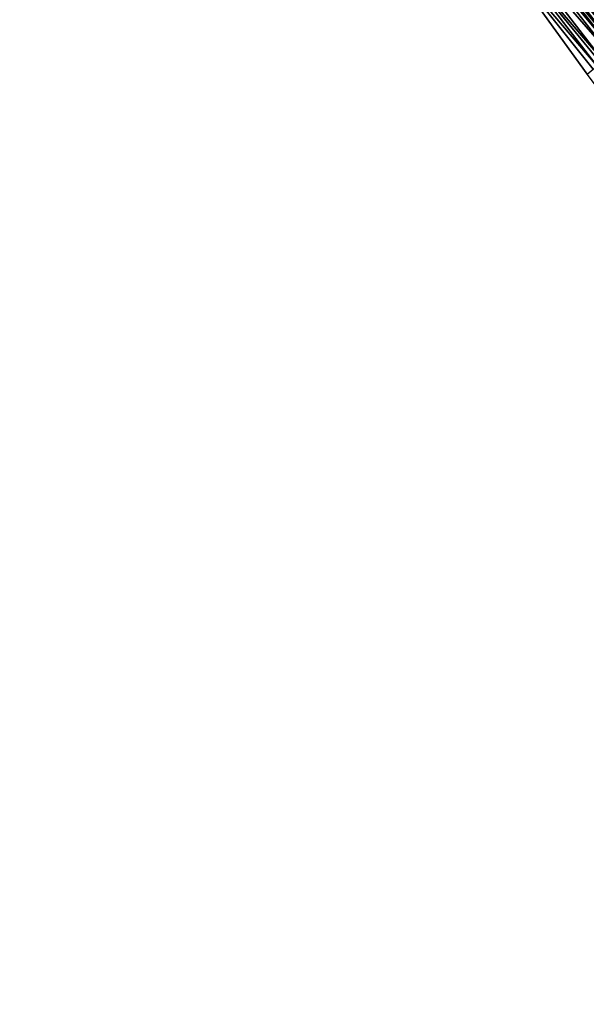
# Model space of a CAD drawing. Header units: feet. Extents: x 2004186 to 2014793, y 836912 to 864902.
# Tile 485 of 656: x 2007200 to 2007270, y 852004 to 852127. Entities that reach past the tile are written whole.
import ezdxf

# ---------------------------------------------------------------- set-up
doc = ezdxf.new("R2010")
doc.units = ezdxf.units.FT
doc.header["$LTSCALE"] = 100
doc.header["$MEASUREMENT"] = 0
doc.layers.add('I-77 SB_MM21-27-Surface-Border', color=7, linetype='Continuous')
doc.layers.add('I-77 SB_MM21-27-Surface-TIN', color=7, linetype='Continuous')

msp = doc.modelspace()

# ---------------------------------------------------------------- linework, layer by layer
at = {"layer": 'I-77 SB_MM21-27-Surface-Border', "color": 3, "linetype": 'ByBlock', "lineweight": -2}
msp.add_polyline3d([(2007374.7, 851998.15, 436.65), (2007362.02, 852013.61, 436.81), (2007347.91, 852028.14, 436.97), (2007334.62, 852043.1, 437.12), (2007321.48, 852058.19, 437.26), (2007308.34, 852073.28, 437.36), (2007295.12, 852088.63, 437.5), (2007282.32, 852104, 437.56), (2007270.3, 852119.99, 437.59), (2007258.59, 852136.24, 437.68), (2007246.48, 852152.46, 437.67), (2007234.81, 852168.72, 437.75), (2007222.99, 852184.86, 437.83), (2007212.27, 852201.86, 437.94), (2007199.59, 852217.52, 438.08)], dxfattribs=at)
at = {"layer": 'I-77 SB_MM21-27-Surface-TIN', "color": 128, "linetype": 'ByBlock', "lineweight": -2}
for points in [[(2007266.24, 852142.36, 437.5), (2007265.78, 852141.99, 437.52), (2007278.42, 852126.49, 437.47)], [(2007266.24, 852142.36, 437.5), (2007278.73, 852126.74, 437.45), (2007279.2, 852127.11, 437.43)], [(2007266.24, 852142.36, 437.5), (2007278.42, 852126.49, 437.47), (2007278.73, 852126.74, 437.45)], [(2007264.68, 852141.11, 437.57), (2007264.37, 852140.86, 437.58), (2007277.17, 852125.49, 437.52)], [(2007265.78, 852141.99, 437.52), (2007264.68, 852141.11, 437.57), (2007277.95, 852126.11, 437.49)], [(2007264.68, 852141.11, 437.57), (2007277.17, 852125.49, 437.52), (2007277.95, 852126.11, 437.49)], [(2007265.78, 852141.99, 437.52), (2007277.95, 852126.11, 437.49), (2007278.42, 852126.49, 437.47)], [(2007263.12, 852139.86, 437.64), (2007262.96, 852139.74, 437.65), (2007275.61, 852124.24, 437.58)], [(2007263.28, 852139.99, 437.64), (2007263.12, 852139.86, 437.64), (2007275.61, 852124.24, 437.58)], [(2007263.59, 852140.24, 437.63), (2007263.28, 852139.99, 437.64), (2007276.08, 852124.62, 437.58)], [(2007263.28, 852139.99, 437.64), (2007275.61, 852124.24, 437.58), (2007276.08, 852124.62, 437.58)], [(2007263.9, 852140.49, 437.61), (2007263.59, 852140.24, 437.63), (2007276.23, 852124.74, 437.57)], [(2007263.59, 852140.24, 437.63), (2007276.08, 852124.62, 437.58), (2007276.23, 852124.74, 437.57)], [(2007263.9, 852140.49, 437.61), (2007276.39, 852124.86, 437.56), (2007263.91, 852140.49, 437.61)], [(2007263.9, 852140.49, 437.61), (2007276.23, 852124.74, 437.57), (2007276.39, 852124.86, 437.56)], [(2007264.21, 852140.74, 437.59), (2007263.91, 852140.49, 437.61), (2007276.49, 852124.95, 437.56)], [(2007276.39, 852124.86, 437.56), (2007276.49, 852124.95, 437.56), (2007263.91, 852140.49, 437.61)], [(2007264.37, 852140.86, 437.58), (2007264.21, 852140.74, 437.59), (2007276.86, 852125.24, 437.53)], [(2007264.21, 852140.74, 437.59), (2007276.49, 852124.95, 437.56), (2007276.7, 852125.11, 437.54)], [(2007264.21, 852140.74, 437.59), (2007276.7, 852125.11, 437.54), (2007276.86, 852125.24, 437.53)], [(2007264.37, 852140.86, 437.58), (2007276.86, 852125.24, 437.53), (2007277.17, 852125.49, 437.52)], [(2007261.56, 852138.61, 437.66), (2007261.4, 852138.49, 437.66), (2007274.05, 852122.99, 437.59)], [(2007261.87, 852138.86, 437.67), (2007261.56, 852138.61, 437.66), (2007274.05, 852122.99, 437.59)], [(2007262.03, 852138.99, 437.67), (2007261.87, 852138.86, 437.67), (2007274.51, 852123.37, 437.57)], [(2007261.87, 852138.86, 437.67), (2007274.05, 852122.99, 437.59), (2007274.51, 852123.37, 437.57)], [(2007262.34, 852139.24, 437.66), (2007262.03, 852138.99, 437.67), (2007274.67, 852123.49, 437.57)], [(2007262.03, 852138.99, 437.67), (2007274.51, 852123.37, 437.57), (2007274.67, 852123.49, 437.57)], [(2007262.81, 852139.61, 437.66), (2007262.34, 852139.24, 437.66), (2007274.98, 852123.74, 437.6)], [(2007262.34, 852139.24, 437.66), (2007274.67, 852123.49, 437.57), (2007274.98, 852123.74, 437.6)], [(2007262.96, 852139.74, 437.65), (2007262.81, 852139.61, 437.66), (2007275.61, 852124.24, 437.58)], [(2007262.81, 852139.61, 437.66), (2007275.14, 852123.87, 437.6), (2007275.61, 852124.24, 437.58)], [(2007262.81, 852139.61, 437.66), (2007274.98, 852123.74, 437.6), (2007275.14, 852123.87, 437.6)], [(2007260.15, 852137.49, 437.68), (2007259.37, 852136.86, 437.68), (2007272.33, 852121.62, 437.58)], [(2007260.93, 852138.11, 437.67), (2007260.15, 852137.49, 437.68), (2007273.27, 852122.37, 437.59)], [(2007260.15, 852137.49, 437.68), (2007272.33, 852121.62, 437.58), (2007273.27, 852122.37, 437.59)], [(2007261.09, 852138.24, 437.67), (2007260.93, 852138.11, 437.67), (2007273.73, 852122.74, 437.59)], [(2007260.93, 852138.11, 437.67), (2007273.27, 852122.37, 437.59), (2007273.73, 852122.74, 437.59)], [(2007261.4, 852138.49, 437.66), (2007261.09, 852138.24, 437.67), (2007273.73, 852122.74, 437.59)], [(2007261.4, 852138.49, 437.66), (2007273.73, 852122.74, 437.59), (2007274.05, 852122.99, 437.59)], [(2007259.37, 852136.86, 437.68), (2007258.59, 852136.24, 437.68), (2007271.55, 852120.99, 437.58)], [(2007258.59, 852136.24, 437.68), (2007271.08, 852120.62, 437.59), (2007271.55, 852120.99, 437.58)], [(2007258.59, 852136.24, 437.68), (2007270.3, 852119.99, 437.59), (2007271.08, 852120.62, 437.59)], [(2007259.37, 852136.86, 437.68), (2007272.02, 852121.37, 437.58), (2007272.33, 852121.62, 437.58)], [(2007259.37, 852136.86, 437.68), (2007271.55, 852120.99, 437.58), (2007272.02, 852121.37, 437.58)]]:
    msp.add_3dface(points, dxfattribs=at)

doc.saveas('drawing.dxf')
